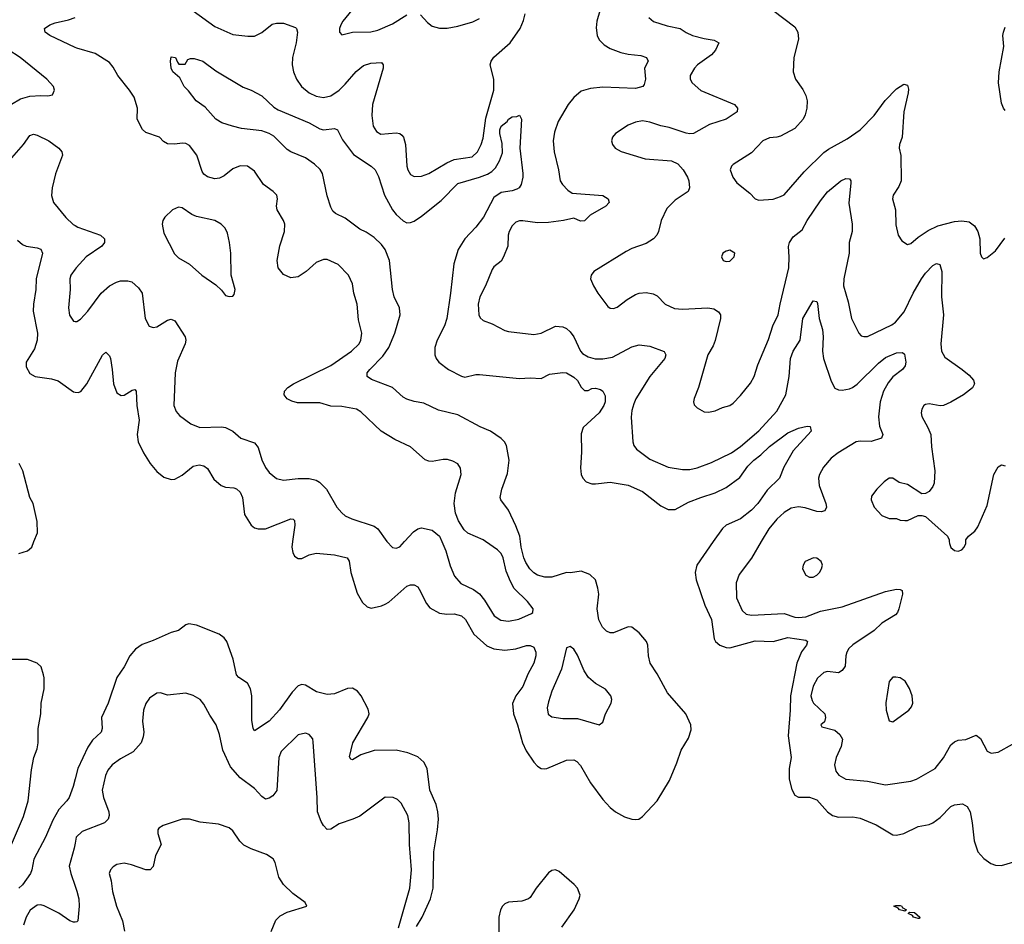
# Model space of a CAD drawing. Header units: inches. Extents: x 1682530 to 1839546, y 640742 to 791647.
# Tile 473 of 656: x 1729694 to 1735125, y 777890 to 782878. Entities that reach past the tile are written whole.
import ezdxf

# ---------------------------------------------------------------- set-up
doc = ezdxf.new("R2010")
doc.units = ezdxf.units.IN
doc.header["$MEASUREMENT"] = 0
for name, color, linetype in [('B7727', 7, 'Continuous'), ('B7728', 7, 'Continuous'), ('B7737', 7, 'Continuous'), ('B7738', 7, 'Continuous')]:
    doc.layers.add(name, color=color, linetype=linetype)

msp = doc.modelspace()

# ---------------------------------------------------------------- linework, layer by layer
at = {"layer": 'B7727', "color": 5}
for points, elevation in [([(1729690, 779933.9), (1729738, 779950), (1729761.1, 779970), (1729772.8, 780000)], 720), ([(1729649.5, 778330), (1729715, 778485), (1729741.5, 778570), (1729758.6, 778741.4), (1729771.6, 778810), (1729790, 778858), (1729796.5, 778890), (1729796.3, 778970), (1729811.6, 779050), (1729812.8, 779110), (1729828.3, 779188.3), (1729829.6, 779249.6), (1729826.2, 779266.2), (1729812, 779310), (1729790, 779329.3), (1729738, 779350), (1729650, 779350.9)], 720), ([(1730000, 778691.9), (1729989.5, 778650.5), (1729966.4, 778590), (1729953.6, 778570), (1729910, 778523.1), (1729876.7, 778463.3), (1729837.2, 778370), (1729772.9, 778250), (1729762, 778190), (1729753.8, 778170), (1729710, 778107.2), (1729690, 778089.8)], 720), ([(1730000, 778338), (1729995, 778310), (1729967.1, 778210), (1729975.5, 778170), (1730000, 778101.1)], 740), ([(1730000, 777902.7), (1729990, 777901.4), (1729970, 777909.8), (1729910, 777951.1), (1729830, 777992.4), (1729810, 777997.7), (1729790, 777995.1), (1729751.9, 777968.1), (1729730, 777929.5), (1729714.9, 777885.1)], 740)]:
    msp.add_lwpolyline(points, dxfattribs=dict(at, elevation=elevation))
at = {"layer": 'B7728', "color": 5}
for points, elevation in [([(1730000, 782725), (1729860.5, 782790), (1729835.1, 782810), (1729831.8, 782830), (1729859.5, 782850), (1729890, 782861), (1729963.7, 782876.3), (1730000, 782890.4)], 740), ([(1729648.7, 782411.3), (1729699, 782441), (1729750, 782456), (1729810, 782460.4), (1729850, 782458), (1729875.9, 782464.1), (1729886.6, 782490), (1729880.9, 782510), (1729843.7, 782550), (1729696.9, 782670), (1729558.6, 782758.6)], 760), ([(1729571.9, 782028.1), (1729714.6, 782190), (1729750, 782239.5), (1729770, 782246.3), (1729790, 782241.8), (1729854, 782210), (1729910.4, 782170), (1729926, 782150), (1729930.3, 782130.3), (1729892.4, 782027.6), (1729873.7, 781950), (1729869.3, 781909.3), (1729880.3, 781870), (1729947.7, 781787.7), (1729988.8, 781748.8), (1730000, 781742.7)], 740), ([(1729681.8, 781661.8), (1729710, 781638.7), (1729730, 781628.8), (1729790, 781620.8), (1729810, 781612.9), (1729820.2, 781590), (1729784.1, 781450), (1729783.2, 781390), (1729769.5, 781310), (1729769.1, 781270), (1729792, 781150), (1729790.5, 781110), (1729776.7, 781063.3), (1729730.2, 780990), (1729730, 780964), (1729750, 780927.6), (1729778.8, 780910), (1729870, 780898.4), (1729906.8, 780886.8), (1729990, 780825.2), (1730000, 780824.3)], 720), ([(1730000, 781502.6), (1729976.9, 781470), (1729971.3, 781450), (1729972.3, 781390), (1729964.2, 781290), (1729969, 781249), (1729990, 781214.8), (1730000, 781213.9)], 740), ([(1729772.8, 780000), (1729791.7, 780048.3), (1729791.4, 780111.4), (1729768, 780210), (1729750, 780243.7), (1729710.6, 780390), (1729691, 780431)], 720)]:
    msp.add_lwpolyline(points, dxfattribs=dict(at, elevation=elevation))
at = {"layer": 'B7737', "color": 5}
for points, elevation in [([(1731199.2, 780000), (1731195, 779970), (1731200.4, 779940.4), (1731210, 779920.4), (1731230, 779907.4), (1731250, 779907.9), (1731290, 779928), (1731330, 779936.1), (1731430, 779926.7), (1731500.5, 779910), (1731512.1, 779892.1), (1731519.7, 779830), (1731555.1, 779715.1), (1731584.2, 779664.2), (1731610, 779640.5), (1731633, 779633), (1731690, 779645.7), (1731710, 779654.6), (1731730, 779665.7), (1731830, 779754), (1731850, 779761.7), (1731870, 779762.6), (1731890, 779750.3), (1731898.3, 779738.3), (1731938.1, 779658.1), (1731955.6, 779635.6), (1732010, 779606.4), (1732050, 779600.2), (1732090, 779601.4), (1732130, 779591.1), (1732152.7, 779570), (1732198.3, 779490), (1732270, 779424.8), (1732310, 779408.3), (1732370, 779401.2), (1732430, 779409.4), (1732490, 779426.8), (1732510, 779428.1), (1732530, 779417.4), (1732540.6, 779390), (1732540.1, 779370), (1732530.1, 779330), (1732496.3, 779270), (1732470, 779200.5), (1732430.2, 779150), (1732412.1, 779107.9), (1732418, 779050), (1732439.8, 778990), (1732467, 778890), (1732487.3, 778847.3), (1732530, 778784), (1732550, 778762.4), (1732570, 778749.2), (1732590, 778746.5), (1732600.9, 778750), (1732710, 778795), (1732750, 778796.3), (1732767.5, 778787.5), (1732786.3, 778766.3), (1732842.6, 778670), (1732910, 778578.9), (1732950, 778534), (1732980.5, 778510), (1733030, 778482.6), (1733070, 778470.3), (1733090, 778467.2), (1733109.7, 778470.3), (1733130, 778483.8), (1733209.7, 778570), (1733277.6, 778682.4), (1733318.8, 778781.2), (1733341.5, 778850), (1733383.6, 778916.4), (1733397.6, 778962.4), (1733396.4, 778990), (1733367.4, 779050), (1733266.2, 779166.2), (1733210, 779271), (1733172.1, 779330), (1733161.4, 779370), (1733159.2, 779430), (1733151.1, 779450), (1733110, 779498), (1733070, 779528), (1733050, 779531), (1732970, 779497.2), (1732950, 779497.7), (1732930, 779506.9), (1732908.3, 779528.3), (1732889.1, 779569.1), (1732878.4, 779630), (1732887.4, 779710), (1732883.7, 779743.7), (1732869.6, 779790), (1732839.1, 779819.1), (1732790, 779836.3), (1732732.3, 779827.7), (1732710, 779829.8), (1732630, 779803.2), (1732590, 779804.2), (1732550, 779814.9), (1732530, 779827.5), (1732508.4, 779850), (1732485.3, 779885.3), (1732475, 779910), (1732459.7, 779970), (1732456.1, 780000)], 720), ([(1731719.9, 779999.9), (1731750, 779968.2), (1731770, 779964.9), (1731790, 779972.2), (1731815.6, 780000)], 740), ([(1732023.2, 780000), (1732044.4, 779950), (1732067.5, 779867.5), (1732092.4, 779810), (1732127.7, 779770), (1732196.5, 779736.5), (1732230, 779712.2), (1732257.7, 779677.7), (1732310.4, 779590), (1732347.4, 779567.4), (1732390, 779562.4), (1732446.9, 779573.1), (1732516.3, 779603.7), (1732525.2, 779610), (1732526.6, 779630), (1732494, 779670), (1732421.9, 779741.9), (1732400.3, 779780.3), (1732377.6, 779837.6), (1732360.2, 779910), (1732350, 779934.3), (1732330, 779954.7), (1732264, 780000)], 740), ([(1733519.2, 780000), (1733429.2, 779870), (1733420.2, 779830), (1733425.2, 779790), (1733472.7, 779650), (1733509.4, 779570), (1733524.5, 779464.5), (1733531.7, 779450), (1733555.8, 779430), (1733590, 779415.4), (1733610, 779413.7), (1733750, 779452.6), (1733850, 779449.2), (1733930, 779472.1), (1734030, 779457.1), (1734038.6, 779450), (1734034, 779430), (1734006.9, 779393.1), (1733979.6, 779330), (1733944.8, 779150), (1733944.2, 779070), (1733932.2, 778930), (1733949.4, 778810), (1733938, 778750), (1733938.6, 778690), (1733953.3, 778633.3), (1733970, 778602), (1733990, 778590.4), (1734050, 778591.5), (1734090, 778575.6), (1734150.4, 778510), (1734176.3, 778490), (1734210, 778481.6), (1734290, 778482.8), (1734330, 778475.8), (1734418, 778438), (1734510, 778384.2), (1734530, 778381.1), (1734570, 778390.3), (1734650, 778428.8), (1734710, 778440.3), (1734730, 778448.9), (1734770, 778478.5), (1734830, 778539.7), (1734850, 778549.3), (1734893.4, 778553.4), (1734919.1, 778539.1), (1734935.5, 778510), (1734947.3, 778450), (1734958.8, 778350), (1734979.1, 778290), (1735012.4, 778252.4), (1735050, 778226), (1735075.8, 778215.8), (1735110, 778214.9), (1735190, 778237.6)], 720), ([(1733784.2, 780000), (1733730, 779909.6), (1733661.5, 779818.5), (1733646.3, 779773.7), (1733647.2, 779690), (1733679.6, 779619.6), (1733700, 779600), (1733730, 779594.4), (1733910, 779604.3), (1733970, 779583.8), (1733990, 779581.3), (1734030, 779585.3), (1734110, 779615.9), (1734230, 779640.1), (1734470, 779724.9), (1734530, 779737.8), (1734550, 779737), (1734560.5, 779730), (1734563.1, 779710), (1734542.4, 779630), (1734535.5, 779610), (1734523.9, 779596.1), (1734450, 779551), (1734407.6, 779510), (1734290, 779431.8), (1734267.7, 779410), (1734255.6, 779390), (1734250.3, 779370), (1734246.7, 779313.3), (1734230, 779289.2), (1734210, 779276), (1734150, 779283.6), (1734130, 779277.6), (1734093.7, 779246.3), (1734070, 779203.7), (1734058.4, 779150), (1734064.4, 779124.4), (1734072, 779110), (1734135.5, 779050), (1734139.1, 779030), (1734133.2, 779006.8), (1734112, 778990), (1734118, 778978), (1734190, 778961.3), (1734217.4, 778937.4), (1734233.1, 778910), (1734224.9, 778870), (1734198.2, 778810), (1734187.2, 778770), (1734195.2, 778735.2), (1734212.3, 778712.3), (1734250.3, 778690.3), (1734370, 778679.7), (1734470, 778659.5), (1734610, 778679.6), (1734639.5, 778690), (1734744.2, 778750), (1734790, 778807), (1734830, 778879), (1734850, 778896.2), (1734870, 778904.7), (1734911.8, 778908.2), (1734970, 778932), (1734994.1, 778914.1), (1735030, 778845.5), (1735052.8, 778832.8), (1735090, 778839.5), (1735170, 778883.1)], 740), ([(1734821, 780000), (1734821.6, 779990), (1734830, 779966.8), (1734850, 779950.7), (1734870, 779947.3), (1734890, 779954.8), (1734902.7, 779970), (1734911.8, 779990), (1734911.9, 780000)], 760), ([(1731883, 777877), (1731914, 777930), (1731959.9, 778030), (1731974.7, 778090), (1731978.4, 778290), (1731998.7, 778410), (1732003.2, 778470), (1732000.5, 778510), (1731990.9, 778550.9), (1731956.3, 778630), (1731941.6, 778750), (1731924, 778784), (1731890, 778813.5), (1731835.5, 778835.5), (1731770, 778849.8), (1731650, 778848.7), (1731574.8, 778825.2), (1731530, 778797.2), (1731520.2, 778800.2), (1731513.6, 778813.6), (1731531.1, 778890), (1731614, 779030), (1731621.1, 779050), (1731616.3, 779076.3), (1731577.6, 779150), (1731556.4, 779176.4), (1731530, 779191.9), (1731503, 779190), (1731430, 779161.6), (1731390, 779157.8), (1731331.8, 779171.8), (1731270, 779208.7), (1731250, 779211.9), (1731230, 779205.3), (1731196.5, 779170), (1731126.6, 779073.4), (1731070, 779010.8), (1730990, 778957.2), (1730982, 778970), (1730975.1, 779015.1), (1730974.5, 779150), (1730967.7, 779187.7), (1730950, 779220.5), (1730902, 779250), (1730890, 779266), (1730871.6, 779351.6), (1730837, 779450), (1730821.2, 779470), (1730794, 779490), (1730670, 779538.7), (1730626.3, 779546.3), (1730610, 779540.5), (1730569.1, 779510.9), (1730530, 779499.8), (1730430, 779454.8), (1730370, 779433.5), (1730332.5, 779407.5), (1730301.5, 779370), (1730270.2, 779310), (1730229.2, 779250), (1730182.1, 779110), (1730146, 779030), (1730148.2, 778970), (1730144, 778950), (1730095, 778905), (1730070, 778866.3), (1730014.8, 778750), (1730000, 778691.9)], 720), ([(1731783.7, 777870), (1731845.9, 778090), (1731854.4, 778190), (1731843.5, 778330), (1731842.3, 778450), (1731834, 778490), (1731797.3, 778557.2), (1731777.7, 778577.7), (1731754, 778590), (1731710, 778591.5), (1731570, 778486.9), (1731531, 778469), (1731455.3, 778444.7), (1731410, 778414.7), (1731390, 778413.6), (1731370, 778434), (1731356.8, 778456.8), (1731336.5, 778510), (1731335.3, 778590), (1731313.6, 778893.6), (1731310, 778912.7), (1731290, 778936.9), (1731270, 778944.2), (1731230, 778934.7), (1731136.4, 778843.6), (1731122.8, 778810), (1731112, 778628), (1731090, 778598.4), (1731070, 778585.1), (1731050, 778580.7), (1731030, 778594.5), (1730990, 778639.7), (1730910, 778697.7), (1730857.6, 778757.6), (1730814.5, 778850), (1730796.3, 778936.3), (1730777.3, 778990), (1730742.4, 779042.4), (1730710, 779104.5), (1730690, 779129.6), (1730650, 779151.6), (1730610, 779164.2), (1730510, 779154), (1730470, 779167), (1730450, 779165.1), (1730410, 779136.2), (1730390, 779106.6), (1730376.1, 779070), (1730372.3, 779010), (1730378.9, 778950), (1730376, 778924), (1730363.7, 778890), (1730319.3, 778840.7), (1730250, 778801.8), (1730204.9, 778770), (1730180.3, 778739.7), (1730166.5, 778710), (1730149.3, 778630), (1730157.1, 778590), (1730185.4, 778510), (1730187.3, 778490), (1730182.7, 778470), (1730161.6, 778450), (1730037.8, 778402.2), (1730005.8, 778370), (1730000, 778338)], 740), ([(1731081.4, 777850), (1731106.5, 777913.5), (1731130, 777936.9), (1731170, 777957.4), (1731278, 777990), (1731268.7, 778010), (1731200.1, 778060.1), (1731148.7, 778108.7), (1731123.5, 778150), (1731102.9, 778230), (1731091.4, 778251.4), (1731054.6, 778274.6), (1730970, 778305.7), (1730930, 778326.9), (1730907.6, 778347.6), (1730870, 778406.3), (1730850, 778422.6), (1730790, 778442.6), (1730690, 778453.6), (1730630, 778469.4), (1730590.6, 778469.4), (1730484.9, 778435.1), (1730460.7, 778419.3), (1730456, 778410), (1730456.3, 778390), (1730474, 778330), (1730443.1, 778270), (1730431.2, 778208.8), (1730414, 778190), (1730390, 778191.2), (1730310, 778218.3), (1730270, 778226.3), (1730230, 778219.6), (1730210, 778207), (1730194.9, 778190), (1730188.5, 778170), (1730198.7, 778130), (1730205.2, 778070), (1730228.9, 777990), (1730261.7, 777910), (1730271.5, 777851.5)], 760), ([(1732685, 777875), (1732751.4, 777970), (1732780.3, 778030), (1732784.5, 778050), (1732770, 778089.6), (1732752, 778110), (1732670, 778182), (1732650, 778189.5), (1732630, 778187), (1732610, 778174), (1732542.4, 778090), (1732510, 778038), (1732500.7, 778030), (1732463.1, 778016.9), (1732390, 778011.7), (1732370, 778002.4), (1732356.9, 777990), (1732345.3, 777970), (1732337, 777930), (1732336, 777824)], 720), ([(1730000, 778101.1), (1730010, 778073), (1730019.8, 778030), (1730022, 777990), (1730014.9, 777910), (1730010, 777904), (1730000, 777902.7)], 740)]:
    msp.add_lwpolyline(points, dxfattribs=dict(at, elevation=elevation))
for points, elevation in [([(1734071.6, 779911.6), (1734026.8, 779890), (1734014.8, 779870), (1734011, 779850), (1734030, 779816), (1734050, 779804.9), (1734070, 779804.9), (1734090, 779814.8), (1734105.2, 779830), (1734117.2, 779850), (1734122, 779870), (1734115.3, 779890), (1734090, 779909)], 760), ([(1732730, 779420.9), (1732710, 779414), (1732682.3, 779297.7), (1732630, 779175.1), (1732610, 779116), (1732603.4, 779083.4), (1732608.4, 779048.4), (1732630, 779034), (1732690, 779024.6), (1732770, 779024.4), (1732889.3, 778990.7), (1732910, 779004.7), (1732925.6, 779050), (1732956.2, 779110), (1732959.5, 779130), (1732955.1, 779150), (1732926, 779186), (1732870, 779218), (1732831, 779251), (1732807.5, 779287.5), (1732770, 779374.5), (1732750, 779406.6)], 740), ([(1734510, 779253.2), (1734490, 779229), (1734470.5, 779110.5), (1734473.4, 779070), (1734490, 779012), (1734510, 779006.8), (1734597.2, 779070), (1734612.7, 779090), (1734619.3, 779110), (1734617.2, 779150), (1734601.2, 779190), (1734577.2, 779230), (1734550, 779249.2), (1734527.1, 779252.9)], 760), ([(1734576.7, 777963.3), (1734570, 777964.2), (1734546, 777970), (1734539.1, 777979.1), (1734515.3, 777990), (1734525.6, 777994.4), (1734550, 777994.6), (1734559.1, 777990), (1734562, 777982), (1734586, 777970)], 680), ([(1734650, 777922), (1734623.7, 777930), (1734618.3, 777938.3), (1734594, 777950), (1734602.5, 777957.5), (1734630, 777954.6), (1734659.1, 777930), (1734657.5, 777922.5)], 680)]:
    msp.add_lwpolyline(points, close=True, dxfattribs=dict(at, elevation=elevation))
at = {"layer": 'B7738', "color": 5}
for points, elevation in [([(1732910, 782983.6), (1732876.8, 782870), (1732874, 782834), (1732879.6, 782790), (1732890, 782766.4), (1732918.5, 782738.5), (1732950, 782719.2), (1733010, 782696.3), (1733050, 782687.2), (1733120, 782680), (1733150.5, 782670), (1733159.5, 782650), (1733140.3, 782610), (1733146.2, 782550), (1733139, 782521), (1733130.9, 782509.1), (1733090, 782498), (1732910, 782505.6), (1732842.2, 782497.8), (1732790, 782483), (1732750, 782449.7), (1732719.6, 782410), (1732663.4, 782316.6), (1732643.1, 782256.9), (1732636.9, 782210), (1732641.8, 782150), (1732666.5, 782050), (1732675.5, 781990), (1732687.3, 781970), (1732717.5, 781937.5), (1732741.3, 781921.3), (1732910, 781908.2), (1732940.5, 781890), (1732946, 781870), (1732927.7, 781850), (1732839.6, 781800.4), (1732810, 781768.2), (1732786.6, 781766.6), (1732750, 781784), (1732694, 781770), (1732610, 781759.6), (1732550, 781757.7), (1732470, 781768.4), (1732450, 781768), (1732430, 781760.7), (1732410, 781740.7), (1732393.1, 781710), (1732387.7, 781690), (1732386.5, 781630), (1732362.6, 781570), (1732350, 781547), (1732310, 781515.1), (1732299.9, 781500.1), (1732263.1, 781410), (1732231.7, 781350), (1732222.7, 781310), (1732225.7, 781250), (1732233.8, 781233.8), (1732250, 781219.1), (1732300.9, 781200.9), (1732370, 781163.8), (1732390, 781159.3), (1732530, 781141.7), (1732570, 781148.9), (1732650, 781187.4), (1732690, 781185.3), (1732710, 781175.3), (1732730, 781157.6), (1732750.2, 781130), (1732786.9, 781050), (1732798.2, 781038.2), (1732830, 781018.4), (1732867.4, 781007.4), (1732910, 781007.9), (1732963.1, 781016.9), (1733070, 781074.5), (1733110, 781084.3), (1733170, 781078.5), (1733249, 781049), (1733258.6, 781030), (1733252.6, 781010), (1733169.1, 780910), (1733092.5, 780787.5), (1733081, 780759), (1733070, 780724), (1733066.8, 780686.8), (1733076.5, 780550), (1733081.7, 780530), (1733095.8, 780510), (1733170, 780454.6), (1733270, 780410.3), (1733350, 780396.9), (1733390, 780397.2), (1733430, 780406.4), (1733510, 780437.2), (1733620.7, 780490), (1733670, 780525.5), (1733770, 780611.2), (1733870, 780719.6), (1733919.9, 780810), (1733938, 780910), (1733946, 781010), (1733960.8, 781050), (1733998.5, 781110), (1734013.6, 781230), (1734070, 781327.7), (1734090, 781324), (1734093.7, 781313.7), (1734103.2, 781230), (1734121.6, 781170), (1734125.8, 781130), (1734121.7, 781050), (1734127.1, 781010), (1734170, 780885.5), (1734190, 780846.3), (1734210, 780836.5), (1734230, 780834.3), (1734270, 780842.3), (1734286.6, 780850), (1734312.3, 780867.7), (1734430, 780983.8), (1734470, 781015.5), (1734530, 781041.6), (1734562.8, 781042.8), (1734574.4, 781034.4), (1734581.7, 780990), (1734577.6, 780970), (1734563, 780950), (1734510, 780908.4), (1734483.5, 780876.4), (1734458.9, 780830), (1734439.3, 780770), (1734431.2, 780688.8), (1734437.1, 780637.1), (1734454.9, 780590), (1734448.2, 780570), (1734390, 780551.5), (1734330, 780553.6), (1734307.7, 780550), (1734208.5, 780490), (1734170, 780461), (1734127.1, 780410), (1734105.5, 780370), (1734100.2, 780350), (1734103.6, 780310), (1734140.3, 780210), (1734144.2, 780190), (1734135.5, 780170), (1734114.8, 780165.2), (1734090, 780166.4), (1734026, 780186), (1733990, 780191.9), (1733950, 780183.8), (1733910, 780160.9), (1733870, 780123.1), (1733826.2, 780070), (1733784.2, 780000)], 740), ([(1730650, 782926), (1730770, 782840.3), (1730870, 782795.6), (1730953.2, 782786.8), (1730990, 782787.8), (1731030, 782806.5), (1731087.2, 782852.8), (1731110, 782859.6), (1731150, 782859.1), (1731215.5, 782835.5), (1731221.3, 782830), (1731226, 782810), (1731219, 782750), (1731198.6, 782670), (1731197.3, 782630), (1731204.4, 782590), (1731220.8, 782550), (1731248.9, 782510), (1731290, 782474.3), (1731330, 782455.8), (1731370, 782449.2), (1731410, 782458.2), (1731456.4, 782490), (1731490, 782521.8), (1731550, 782592.3), (1731590, 782626), (1731630, 782637.8), (1731690, 782641.6), (1731698.7, 782630), (1731699.1, 782610), (1731639.8, 782410), (1731635.8, 782350), (1731644.4, 782290), (1731661.2, 782261.2), (1731686.7, 782246.7), (1731770, 782253.8), (1731790, 782250.3), (1731801.6, 782241.6), (1731811.5, 782230), (1731822.4, 782190), (1731829.2, 782070), (1731834.3, 782050), (1731850, 782024.9), (1731870, 782013.4), (1731910, 782014.7), (1731950, 782030.2), (1732050.4, 782089.6), (1732090, 782107.8), (1732190, 782122.7), (1732218.2, 782150), (1732238.6, 782190), (1732250, 782224.9), (1732265.2, 782334.8), (1732308.9, 782490), (1732309.8, 782549.8), (1732289.8, 782630), (1732295.1, 782650), (1732310, 782672), (1732399.2, 782750), (1732454.4, 782830), (1732473.7, 782873.7), (1732482.5, 782910)], 740), ([(1731526.7, 782930), (1731477, 782870), (1731465.7, 782850), (1731458.4, 782830), (1731457.3, 782810), (1731470, 782794.8), (1731530, 782808.9), (1731630, 782810.3), (1731670, 782820.7), (1731750, 782855.9), (1731830, 782905.5)], 760), ([(1733848, 782930), (1733970, 782838), (1733986, 782810), (1733990.4, 782770), (1733963.1, 782670), (1733960.3, 782590), (1733973.7, 782550), (1734013.3, 782493.3), (1734030, 782459.1), (1734036.5, 782430), (1734035.9, 782390), (1734026.4, 782353.6), (1734014.7, 782330), (1733970, 782278.5), (1733890, 782236.1), (1733869.7, 782229.7), (1733830, 782226.6), (1733793.4, 782210), (1733730, 782143.7), (1733630, 782079.3), (1733620.7, 782070), (1733613.4, 782050), (1733628, 782010), (1733650, 781979.1), (1733721.4, 781921.4), (1733750, 781890.7), (1733770, 781882), (1733850, 781887.7), (1733890, 781902.4), (1733910, 781912.4), (1734021.6, 782038.4), (1734130, 782146.3), (1734155.2, 782164.8), (1734258.6, 782221.4), (1734330, 782270.3), (1734407.4, 782350), (1734467.3, 782432.7), (1734530, 782496.9), (1734570, 782522), (1734590, 782517.3), (1734595.6, 782495.6), (1734594.4, 782474.4), (1734570.1, 782370), (1734561.7, 782230), (1734546.3, 782190), (1734544.9, 782170), (1734553.4, 782130), (1734556.2, 781990), (1734542.6, 781957.4), (1734512, 781910), (1734508.9, 781890), (1734523.7, 781830), (1734527, 781747), (1734539.5, 781690), (1734559.5, 781659.5), (1734590, 781638), (1734610, 781644.4), (1734650, 781678.9), (1734705.2, 781714.8), (1734758.7, 781741.3), (1734850, 781764.5), (1734890, 781768), (1734930, 781764.2), (1734961, 781741), (1734978.9, 781710), (1734988.8, 781670), (1734990.7, 781590), (1734998.8, 781570), (1735010, 781558.8), (1735030, 781567.3), (1735075.6, 781604.4), (1735127.2, 781672.8)], 780), ([(1731904.4, 782904.4), (1731943, 782863), (1731970, 782843), (1732010.4, 782830.4), (1732052.1, 782832.1), (1732110, 782842.8), (1732193, 782867), (1732230, 782884.4)], 760), ([(1733164.4, 782890), (1733190, 782868.9), (1733264.5, 782844.5), (1733337.3, 782830), (1733370, 782806.8), (1733404.7, 782790), (1733470, 782773.4), (1733525.2, 782765.2), (1733550.3, 782750.3), (1733531.6, 782710), (1733510, 782684.4), (1733432.9, 782630), (1733416.1, 782610), (1733392.9, 782570), (1733392.7, 782550), (1733402.7, 782530), (1733450, 782487.1), (1733636.3, 782410), (1733654, 782390), (1733650.6, 782370), (1733590.4, 782330), (1733499.3, 782300.7), (1733410, 782251), (1733390, 782248.6), (1733370, 782252.2), (1733275.6, 782284.4), (1733230, 782293.5), (1733170, 782313.3), (1733130, 782319.7), (1733090, 782312.6), (1733050, 782295.8), (1732980.7, 782250), (1732964, 782230), (1732958.8, 782210), (1732962.8, 782190), (1732978.8, 782170), (1733011.8, 782151.8), (1733144.7, 782110), (1733290, 782099), (1733323.7, 782083.7), (1733353.7, 782050), (1733377.6, 782010), (1733385.3, 781990), (1733388.2, 781950), (1733380.7, 781930), (1733310, 781882.4), (1733263.7, 781836.3), (1733231.8, 781770), (1733218.3, 781710), (1733208.5, 781690), (1733190, 781669.7), (1733150, 781644.7), (1733070, 781616.9), (1733039.4, 781600.6), (1732861, 781490), (1732846, 781470), (1732842.8, 781450), (1732858.8, 781410), (1732882, 781370), (1732937.1, 781297.1), (1732950, 781286.8), (1732970, 781284.9), (1732990, 781292.7), (1733044.9, 781335.1), (1733090, 781361.8), (1733110.6, 781369.4), (1733150, 781373.8), (1733187.3, 781367.3), (1733210, 781355.6), (1733253.7, 781310), (1733305.8, 781285.8), (1733350, 781282.3), (1733490, 781288.9), (1733523, 781283), (1733547.8, 781267.8), (1733558.7, 781250), (1733560.2, 781230), (1733530, 781109.2), (1733519.7, 781080.3), (1733490.3, 781030), (1733438.3, 780850), (1733414, 780790), (1733410.5, 780770), (1733414.9, 780754.9), (1733430, 780737.3), (1733470, 780716.3), (1733493.2, 780713.2), (1733530, 780720.5), (1733570, 780740.5), (1733610, 780750.5), (1733630, 780763.8), (1733670, 780804.9), (1733725.6, 780874.4), (1733745.1, 780910), (1733765.1, 780974.9), (1733824.6, 781115.4), (1733848.8, 781190), (1733878.2, 781250), (1733887.9, 781310), (1733936.3, 781510), (1733938.7, 781570), (1733933.5, 781626.5), (1733939.3, 781650), (1733960.2, 781679.8), (1734010, 781719.6), (1734037.8, 781770), (1734110, 781879.5), (1734150, 781928.9), (1734223.7, 781990), (1734250, 782001.6), (1734270, 782000.7), (1734278, 781990), (1734278, 781978), (1734267.1, 781867.1), (1734284.9, 781750), (1734286, 781710), (1734268.9, 781650), (1734268.9, 781590), (1734239.7, 781450), (1734237.8, 781410), (1734262.6, 781322.6), (1734281.8, 781230), (1734321.6, 781150), (1734335.6, 781135.6), (1734350, 781130.4), (1734370, 781132), (1734504.1, 781195.9), (1734525.1, 781210), (1734572.5, 781267.5), (1734621.3, 781370), (1734667.4, 781450), (1734690, 781480.3), (1734730, 781523.1), (1734750, 781533.7), (1734768.5, 781528.5), (1734779.2, 781490), (1734779, 781350), (1734790.2, 781250), (1734775.4, 781090), (1734778, 781050), (1734797.2, 781017.2), (1734892.4, 780950), (1734930, 780917.6), (1734954.6, 780890), (1734960.3, 780870), (1734950, 780848.2), (1734899.3, 780810), (1734830, 780768.2), (1734790, 780751.5), (1734770, 780748.3), (1734710, 780760.5), (1734690, 780756.9), (1734680.5, 780750), (1734669, 780731), (1734665.2, 780710), (1734670.3, 780690), (1734703.2, 780630), (1734719, 780590), (1734723, 780523), (1734740.8, 780390), (1734737.2, 780322.8), (1734730, 780303.7), (1734710, 780277), (1734690, 780265.1), (1734670, 780264.5), (1734590, 780315.4), (1734545.3, 780325.3), (1734510, 780349.6), (1734490, 780349.6), (1734461.3, 780330), (1734422.4, 780290), (1734393, 780250), (1734390.5, 780230), (1734406, 780190), (1734450, 780144.9), (1734490, 780127.3), (1734530, 780127.7), (1734550, 780119.3), (1734576.1, 780116.1), (1734590, 780117), (1734650, 780143.7), (1734670, 780144.9), (1734690, 780138.4), (1734810.6, 780030), (1734820.5, 780010), (1734821, 780000)], 760), ([(1735130, 782377.2), (1735119.3, 782390), (1735110, 782418), (1735093.3, 782530), (1735096.3, 782590), (1735122.6, 782730), (1735117, 782790), (1735119.5, 782810), (1735130, 782836)], 780), ([(1732264, 780000), (1732250, 780009.6), (1732165.9, 780045.9), (1732145.9, 780065.9), (1732114.1, 780114.1), (1732097, 780157), (1732090.8, 780210), (1732098.2, 780270), (1732129.7, 780370), (1732124.9, 780404.9), (1732110, 780429.3), (1732083.9, 780443.9), (1732053, 780453), (1732030, 780453), (1731970, 780441.1), (1731950, 780443.1), (1731930, 780451.2), (1731850, 780522.6), (1731764, 780564), (1731687.8, 780610), (1731576.5, 780716.5), (1731552.3, 780730), (1731470, 780744.8), (1731410, 780747.1), (1731350, 780764.6), (1731225.8, 780765.8), (1731194.6, 780774.5), (1731170, 780787.4), (1731153, 780810), (1731155.1, 780830), (1731173.3, 780850), (1731204.2, 780870), (1731410, 780971), (1731523.5, 781050), (1731565.7, 781090), (1731576.4, 781110), (1731580.5, 781150), (1731562.2, 781222.2), (1731555.3, 781310), (1731537.7, 781370), (1731530, 781422), (1731507.6, 781470), (1731450, 781527.8), (1731390, 781556.3), (1731370, 781555.4), (1731330, 781539.7), (1731273.4, 781490), (1731230, 781460.4), (1731190, 781455.1), (1731150, 781472.4), (1731120.3, 781510), (1731115, 781550), (1731129.1, 781630.9), (1731154.2, 781710), (1731156, 781750), (1731149.7, 781770), (1731113.3, 781830), (1731111, 781850), (1731115.8, 781890), (1731111.5, 781910), (1731092.3, 781930), (1731039.6, 781970), (1730990, 782042), (1730950, 782071.2), (1730910, 782073), (1730870, 782055.8), (1730822.2, 782017.8), (1730795.3, 782004.7), (1730770, 782001.4), (1730730, 782012.4), (1730710, 782026.9), (1730700.2, 782040.2), (1730671.5, 782131.5), (1730630, 782183.6), (1730610, 782194.7), (1730590, 782197.4), (1730550, 782191.1), (1730510, 782193.6), (1730487.3, 782207.2), (1730465.2, 782230), (1730390, 782256.2), (1730372.3, 782272.2), (1730342.6, 782330), (1730343.1, 782390), (1730325.1, 782450), (1730299.7, 782490), (1730234.7, 782570), (1730210, 782616), (1730190, 782642), (1730110, 782691.5), (1730010, 782720.3), (1730000, 782725)], 740), ([(1732456.1, 780000), (1732452.5, 780030), (1732430, 780087.1), (1732390, 780172.7), (1732347, 780230), (1732343.9, 780243.9), (1732353.3, 780290), (1732384.2, 780375.8), (1732392.9, 780450), (1732379.1, 780530), (1732368, 780550), (1732350, 780568), (1732291.6, 780610), (1732233.6, 780633.6), (1732110, 780698.3), (1732004.8, 780724.8), (1731922.7, 780762.7), (1731870, 780771.9), (1731830, 780784.8), (1731810, 780796.8), (1731750, 780849.7), (1731634, 780894), (1731609.7, 780910), (1731611.1, 780930), (1731625.7, 780950), (1731697.1, 781022.9), (1731729.9, 781070.1), (1731763.2, 781150), (1731792.7, 781250), (1731789.8, 781290), (1731760.4, 781350), (1731750.9, 781390), (1731733.4, 781550), (1731710.3, 781610.3), (1731690, 781638.2), (1731650, 781676.4), (1731605.9, 781705.9), (1731570, 781723.1), (1731490, 781784.5), (1731436, 781810), (1731422, 781822), (1731410, 781844), (1731390, 781906), (1731364, 782030), (1731351.6, 782051.6), (1731320.5, 782080.5), (1731270, 782117.2), (1731190, 782148.6), (1731170, 782161.5), (1731095.5, 782235.5), (1731070.6, 782250.6), (1731030, 782265.7), (1730918.2, 782278.2), (1730868.7, 782290), (1730809.2, 782310), (1730775.1, 782330), (1730716.3, 782396.3), (1730667.3, 782430), (1730625.7, 782485.7), (1730600.9, 782510), (1730576.5, 782556.5), (1730538, 782590), (1730528.7, 782611.3), (1730526, 782650), (1730530, 782674), (1730554, 782670), (1730563.6, 782643.6), (1730572.7, 782632.7), (1730607.3, 782632.7), (1730622, 782658), (1730636.4, 782663.6), (1730656.4, 782663.6), (1730704.7, 782650), (1730776.5, 782596.5), (1730926.4, 782506.4), (1730971.3, 782490), (1731030, 782457.3), (1731094.9, 782394.9), (1731120.2, 782380.2), (1731290.3, 782310), (1731350, 782276.2), (1731370, 782270.2), (1731430, 782277.4), (1731447.3, 782270), (1731474.7, 782214.7), (1731534.3, 782134.3), (1731633.1, 782070), (1731654.3, 782050), (1731673.5, 782013.5), (1731705.8, 781910), (1731749.6, 781829.6), (1731770, 781803.2), (1731810, 781768.5), (1731830, 781758.7), (1731850, 781759.5), (1731870, 781767.6), (1731910, 781793.8), (1732018.9, 781881.1), (1732110, 781974.3), (1732230.8, 782009.2), (1732274, 782026), (1732298.8, 782041.2), (1732318.1, 782061.9), (1732340.9, 782099.1), (1732356.2, 782143.8), (1732355.3, 782195.3), (1732341.4, 782250), (1732341.5, 782270), (1732348.8, 782290), (1732382.7, 782317.3), (1732390, 782330.4), (1732410, 782342.8), (1732435.3, 782344.7), (1732451.3, 782351.3), (1732462, 782330), (1732452.7, 782170), (1732469.1, 782030), (1732469.1, 782010), (1732459.7, 781970), (1732448.8, 781950), (1732436.9, 781943.1), (1732410, 781933.7), (1732350, 781924.9), (1732310, 781896.8), (1732251.4, 781788.6), (1732210, 781734.5), (1732148.5, 781670), (1732112.5, 781610), (1732087.8, 781532.2), (1732071.1, 781370), (1732049.5, 781230), (1732036.6, 781190), (1731996.3, 781110), (1731983.8, 781070), (1731983.5, 781030), (1731991.3, 781010), (1732006.7, 780990), (1732059.5, 780950), (1732130, 780912.1), (1732150, 780906.2), (1732210, 780921.6), (1732230, 780922.3), (1732450, 780898.7), (1732510, 780902.4), (1732570, 780899.5), (1732616.8, 780923.2), (1732690, 780932.2), (1732710.3, 780930), (1732750, 780907), (1732770, 780889.3), (1732791.7, 780851.7), (1732810, 780833.8), (1732830, 780833.7), (1732850, 780843.5), (1732870, 780846.9), (1732898.4, 780838.4), (1732910.3, 780830), (1732923.2, 780803.2), (1732922.9, 780770), (1732916.3, 780750), (1732890.1, 780709.9), (1732801.3, 780630), (1732790, 780594), (1732793.3, 780493.3), (1732786.5, 780406.5), (1732790.3, 780370.3), (1732799.3, 780350), (1732818.8, 780330), (1732850, 780319.5), (1732870, 780318.3), (1732950, 780328.3), (1733050, 780312.2), (1733130, 780276.5), (1733230, 780197.4), (1733270, 780176.5), (1733310, 780178), (1733383.2, 780216.8), (1733450, 780243.7), (1733530, 780268.7), (1733590, 780299.4), (1733666.3, 780353.7), (1733710, 780415.4), (1733744.1, 780450), (1733782.1, 780477.9), (1733830, 780523.9), (1733930, 780599.1), (1733990, 780626), (1734037.3, 780637.3), (1734054.4, 780634.4), (1734059.1, 780610), (1733959.8, 780500.2), (1733909.1, 780410), (1733884, 780350), (1733816.5, 780283.5), (1733765.1, 780210), (1733730, 780172.9), (1733670, 780125.8), (1733590, 780091.4), (1733570, 780073.3), (1733519.2, 780000)], 720), ([(1730000, 781742.7), (1730014.7, 781734.7), (1730140.7, 781690), (1730162.4, 781670), (1730162, 781650), (1730146.7, 781630), (1730061.5, 781570), (1730005.2, 781510), (1730000, 781502.6)], 740), ([(1730000, 781213.9), (1730010, 781213), (1730030, 781226), (1730070, 781270.4), (1730144, 781370), (1730190, 781410.3), (1730228.6, 781431.4), (1730250, 781437.4), (1730290, 781438.9), (1730312.1, 781432.1), (1730350, 781398.7), (1730368.9, 781370), (1730386.9, 781230), (1730407.9, 781187.9), (1730430, 781180.4), (1730450, 781184.9), (1730510, 781220.3), (1730530, 781226.7), (1730550, 781217.1), (1730606.3, 781130), (1730610.2, 781110), (1730606.3, 781090), (1730565.2, 780994.8), (1730551.1, 780930), (1730544.2, 780750), (1730556.9, 780716.9), (1730574.7, 780694.7), (1730638, 780650), (1730686.8, 780630), (1730807.5, 780632.5), (1730830, 780629.2), (1730869.3, 780609.3), (1730913, 780570), (1730990, 780545.3), (1731010, 780519.1), (1731030.2, 780450.2), (1731050, 780408), (1731070, 780382), (1731110, 780348.9), (1731150, 780339.6), (1731230, 780348.4), (1731290, 780347.7), (1731330, 780339.8), (1731348.6, 780328.6), (1731386.2, 780290), (1731443.1, 780190), (1731470, 780158), (1731490, 780142.8), (1731525.6, 780125.6), (1731650, 780085.5), (1731670.2, 780070), (1731719.9, 779999.9)], 740), ([(1730000, 780824.3), (1730017.3, 780822.7), (1730031.4, 780828.6), (1730065.1, 780870), (1730150, 781028.2), (1730170, 781044.9), (1730190, 781024), (1730194.2, 781010), (1730205, 780950), (1730211.2, 780870), (1730230, 780820.4), (1730253.8, 780806.2), (1730270, 780808), (1730314.4, 780834.4), (1730330, 780838.8), (1730337.3, 780830), (1730340.7, 780750), (1730352.9, 780670), (1730341.2, 780590), (1730348, 780550), (1730376.1, 780490), (1730413.1, 780430), (1730450, 780387), (1730490, 780354.9), (1730530, 780343.1), (1730550, 780344), (1730590, 780367.2), (1730650, 780415.8), (1730683.4, 780423.4), (1730710, 780418), (1730730, 780403.8), (1730764.1, 780344.1), (1730805.5, 780310), (1730830, 780299.5), (1730875.8, 780295.8), (1730890, 780290.4), (1730910, 780273), (1730923.9, 780243.9), (1730934.7, 780150), (1730970, 780091.6), (1730990, 780076.5), (1731010, 780071.3), (1731050, 780071.2), (1731190, 780126.4), (1731203, 780123), (1731210, 780116), (1731211.9, 780090), (1731199.2, 780000)], 720), ([(1734911.9, 780000), (1734912, 780010), (1734927, 780030), (1734962.2, 780057.8), (1734978.5, 780081.5), (1735030, 780198.8), (1735066.2, 780370), (1735090, 780412), (1735110, 780423.1), (1735130, 780418.3)], 760), ([(1731815.6, 780000), (1731865.6, 780054.4), (1731890, 780071.4), (1731910, 780075.3), (1731970, 780063.1), (1732010.4, 780030), (1732023.2, 780000)], 740)]:
    msp.add_lwpolyline(points, dxfattribs=dict(at, elevation=elevation))
for points, elevation in [([(1730570, 781844.5), (1730537.3, 781830), (1730495.5, 781790), (1730483, 781770), (1730479.3, 781750), (1730490, 781701), (1730547.5, 781587.5), (1730570, 781564), (1730630.3, 781530.3), (1730698.8, 781470), (1730775.5, 781415.5), (1730807.5, 781387.5), (1730830, 781358), (1730850, 781352), (1730870, 781354), (1730876.4, 781363.6), (1730882, 781390), (1730861.2, 781470), (1730858.4, 781590), (1730851.6, 781650), (1730840.1, 781700.1), (1730827.7, 781727.7), (1730805.2, 781750), (1730771.1, 781771.1), (1730670, 781792.8), (1730644.4, 781804.4), (1730590, 781840.7)], 760), ([(1733610, 781608), (1733590, 781602), (1733572, 781590), (1733564.7, 781570), (1733574, 781550), (1733590, 781544.7), (1733610, 781546), (1733635.3, 781570), (1733638, 781590)], 780)]:
    msp.add_lwpolyline(points, close=True, dxfattribs=dict(at, elevation=elevation))

doc.saveas('drawing.dxf')
